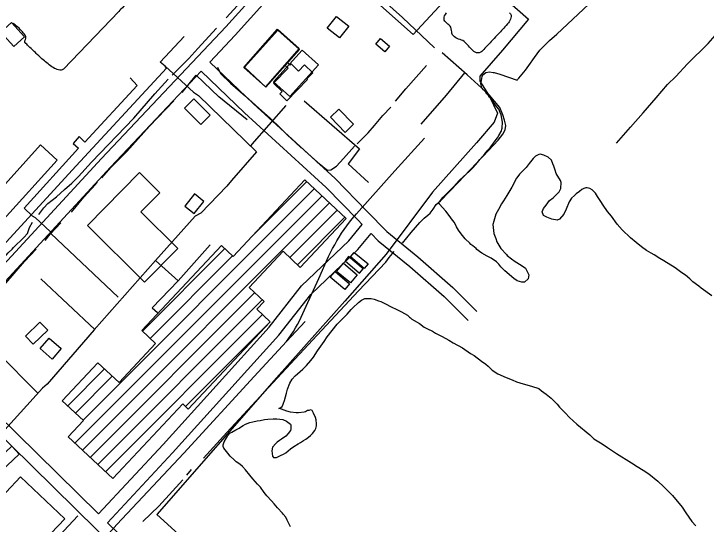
# Model space of a CAD drawing. Extents: x 3355677 to 3393573, y 612928 to 638357.
# Drawn here: x 3384413 to 3386069, y 619851 to 621070 of the extents above; entities that cross this region are included whole.
import ezdxf

# ---------------------------------------------------------------- set-up
doc = ezdxf.new("R2010")
doc.units = 0
for name, color, linetype in [('V-BLDG-OTLN', 7, 'Continuous'), ('V-RAIL-TRAK', 7, 'Continuous'), ('V-ROAD-CNTR', 7, 'Continuous'), ('V-SITE-OTLN', 7, 'Continuous'), ('V-SITE-VEGE', 7, 'Continuous'), ('V-TOPO-SHOR', 7, 'Continuous'), ('V-UTIL-LINE', 7, 'Continuous')]:
    doc.layers.add(name, color=color, linetype=linetype)

msp = doc.modelspace()

# ---------------------------------------------------------------- linework, layer by layer
at = {"layer": 'V-BLDG-OTLN'}
for p, q in [((3384983.8, 620539.9), (3385113.8, 620670)), ((3384578.5, 620099.3), (3385132, 620652.8)), ((3384559.2, 620044.6), (3385150.3, 620635.7)), ((3384577.4, 620027.5), (3385168.5, 620618.6)), ((3385073.2, 620487.9), (3385186.8, 620601.5)), ((3385091.4, 620470.8), (3385205, 620584.4)), ((3384720.6, 620312.1), (3384917.9, 620509.4)), ((3384738.8, 620295), (3384936.1, 620492.3)), ((3384595.7, 620010.4), (3384989.1, 620403.9)), ((3384613.9, 619993.3), (3385007.4, 620386.8)), ((3384632.2, 619976.2), (3385007.7, 620351.8)), ((3384823.7, 620132.4), (3385026, 620334.7)), ((3384542, 620133.5), (3384630.3, 620221.8)), ((3384560.3, 620116.4), (3384648.5, 620204.7))]:
    msp.add_line(p, q, dxfattribs=at)
for points in [[(3385162.8, 621036.4), (3385184.6, 621064.3), (3385214, 621041.4), (3385192.3, 621013.5)], [(3384407.4, 621049.9), (3384438.6, 621015.7), (3384412.9, 620992.2), (3384381.7, 621026.4)], [(3384963, 620942.5), (3385043.6, 621033.6), (3385095.9, 620987.3), (3385015.2, 620896.3)], [(3384964.9, 620942.9), (3385044.9, 621031.7), (3385096.7, 620985.1), (3385015.6, 620895.2)], [(3385290, 621011.6), (3385311.7, 620993), (3385300.3, 620979.7), (3385278.6, 620998.3)], [(3385073.4, 620872.7), (3385141.7, 620948.8), (3385102.4, 620984.1), (3385034.1, 620908)], [(3385034.1, 620905.1), (3385068.9, 620940.9), (3385061.3, 620948.2), (3385067.3, 620954.4), (3385074, 620947.9), (3385076.7, 620950.7), (3385094, 620933.9), (3385108.5, 620948.9), (3385128, 620929.9), (3385113.7, 620915.2), (3385115.3, 620913.7), (3385065.7, 620862.7), (3385049, 620879), (3385054.8, 620885)], [(3384860.6, 620806.2), (3384821.4, 620845.4), (3384843.6, 620867.6), (3384882.8, 620828.3)], [(3385190.3, 620842.7), (3385225.5, 620806.5), (3385205.4, 620787), (3385170.2, 620823.2)], [(3384363.3, 620632.2), (3384476.6, 620757.1), (3384516.9, 620720.5), (3384388.5, 620579), (3384358, 620606.6), (3384373.1, 620623.3)], [(3384588.9, 620564.7), (3384713.9, 620691), (3384762.4, 620643.1), (3384717.2, 620597.5), (3384805.6, 620510), (3384725.7, 620429.3)], [(3385026, 620334.7), (3384830.4, 620126), (3384817.1, 620138.5), (3384649.6, 619959.8), (3384543.1, 620059.7), (3384579.4, 620098.4), (3384528.9, 620145.8), (3384614.2, 620236.9), (3384664.6, 620189.6), (3384751.9, 620282.7), (3384719.1, 620313.4), (3384909.9, 620516.9), (3384937.7, 620490.8), (3385109.5, 620674), (3385208, 620581.7), (3385098.2, 620464.5), (3385057.1, 620503), (3384975.8, 620416.4), (3385011.5, 620383), (3384994.2, 620364.5)], [(3384845.1, 620640.5), (3384821.7, 620611.3), (3384844.5, 620593), (3384867.9, 620622.3)], [(3385205.2, 620480.1), (3385240, 620450.8), (3385248.6, 620461.1), (3385213.8, 620490.4)], [(3385227.2, 620500.3), (3385260.2, 620472.8), (3385251.3, 620462.2), (3385218.3, 620489.7)], [(3385201.6, 620474.7), (3385234.5, 620447.2), (3385218.2, 620427.6), (3385185.2, 620455)], [(3385181.4, 620454.5), (3385216.2, 620425.2), (3385204.7, 620411.6), (3385169.9, 620440.9)], [(3384440.6, 620300.2), (3384475.1, 620334), (3384494, 620314.7), (3384459.5, 620280.9)], [(3384504.6, 620245.5), (3384475.9, 620270.6), (3384497.6, 620295.5), (3384526.3, 620270.5)], [(3384364.6, 619997.1), (3384408, 620037.4), (3384425.9, 620018.1), (3384382.5, 619977.8)]]:
    msp.add_lwpolyline(points, close=True, dxfattribs=at)
at = {"layer": 'V-RAIL-TRAK'}
for points in [[(3385065.6, 620287.6), (3385071.1, 620295.5), (3385076.5, 620303.5), (3385081.7, 620311.6), (3385086.6, 620319.9), (3385091.4, 620328.3), (3385096, 620336.8), (3385100.3, 620345.4), (3385104.5, 620354.1), (3385108.4, 620362.9), (3385112.1, 620371.8), (3385142.3, 620437.7), (3385165.5, 620490.3), (3385170.3, 620499.9), (3385175.3, 620509.4), (3385180.5, 620518.8), (3385185.8, 620528), (3385191.4, 620537.1), (3385197.2, 620546.1), (3385203.2, 620555), (3385209.3, 620563.8), (3385215.7, 620572.4), (3385222.2, 620580.8), (3385232.6, 620592.9), (3385324.5, 620695.3), (3385395.3, 620773.3)], [(3384223, 619381), (3384269.3, 619429.6), (3384300.9, 619463), (3384475.3, 619652.9), (3384633.5, 619821.6), (3384659.2, 619850), (3384819.6, 620021), (3384987.8, 620203.9), (3385065.6, 620287.6), (3385110.1, 620335.5)], [(3383410.6, 618616.3), (3383543.8, 618762.1), (3383571.2, 618791.5), (3383718.2, 618948.9), (3383736.9, 618969.4), (3383858.4, 619104.1), (3384025.8, 619283.8), (3384213.9, 619486.8), (3384325.2, 619609), (3384449.3, 619744.9), (3384476.3, 619774.5), (3384565.9, 619870.6)]]:
    msp.add_lwpolyline(points, dxfattribs=at)
at = {"layer": 'V-ROAD-CNTR'}
for points in [[(3385768.9, 621934.8), (3385473.3, 621600.7), (3385096.5, 621190.8), (3384942.2, 621019.5), (3384881.7, 620955.3)], [(3385010.8, 621140.5), (3384920.2, 621039.8), (3384622.7, 620724.5), (3384304, 620380.1), (3384205, 620271.5)], [(3384881.7, 620955.3), (3384985.3, 620856.2), (3385181.3, 620677.3), (3385257.7, 620598.8), (3385305, 620550.2), (3385379.7, 620490), (3385463, 620416.8), (3385520.9, 620358.9)], [(3384861.1, 620933.5), (3384644.6, 620704.1), (3384326.1, 620359.8), (3384227, 620251.1)], [(3384861.1, 620933.5), (3384964.8, 620834.2), (3385160.5, 620655.8), (3385236.2, 620577.9), (3385246.5, 620567.3)], [(3384615.3, 619875.4), (3384770.1, 620041.5), (3385023.7, 620322.1), (3385101, 620420.2), (3385214.1, 620528.2), (3385246.5, 620567.3)], [(3384636.8, 619854.5), (3384792.2, 620021.2), (3385046.6, 620302.8), (3385123.2, 620399.9), (3385236, 620507.7), (3385267.6, 620545.7)], [(3385267.6, 620545.7), (3385284.8, 620528), (3385360.4, 620467.1), (3385442.4, 620394.9), (3385499.6, 620337.7)], [(3384227, 620251.1), (3384321.8, 620163.2), (3384615.3, 619875.4)], [(3384206.8, 620228.9), (3384301.1, 620141.5), (3384611.6, 619837.1), (3384667.6, 619782.6), (3384657.6, 619766.7), (3384621, 619716.4), (3384560.5, 619648.7), (3384482.3, 619566.3)], [(3384636.8, 619854.5), (3384695.4, 619797.3)]]:
    msp.add_lwpolyline(points, dxfattribs=at)
at = {"layer": 'V-SITE-OTLN'}
for p, q in [((3385148.5, 621216.7), (3385368.2, 621021)), ((3385368.2, 621021), (3385511.3, 621176.3)), ((3385511.3, 621176.3), (3385643.9, 621057.7)), ((3385643.9, 621057.7), (3385581.9, 620984.1)), ((3385581.9, 620984.1), (3385527.4, 620921.7)), ((3385527.4, 620921.7), (3385527.4, 620909.7)), ((3385527.4, 620909.7), (3385549.7, 620874.7)), ((3385549.7, 620874.7), (3385570.3, 620833)), ((3385570.3, 620833), (3385562, 620811.5)), ((3385562, 620811.5), (3385519.4, 620762.3)), ((3385519.4, 620762.3), (3385414.4, 620644.7)), ((3385414.4, 620644.7), (3385303.7, 620496)), ((3385303.7, 620496), (3385204.8, 620383.8)), ((3385204.8, 620383.8), (3385041.7, 620200.8)), ((3385041.7, 620200.8), (3384754.9, 619873.9)), ((3384754.9, 619873.9), (3384879.7, 619761.8))]:
    msp.add_line(p, q, dxfattribs=at)
at = {"layer": 'V-SITE-VEGE'}
for points in [[(3385712, 621021.8), (3385877.6, 621178.3)], [(3385618.9, 620681.8), (3385615.6, 620677.9), (3385604, 620656.7), (3385592.3, 620636), (3385584, 620623.8), (3385579.6, 620616.5), (3385572.4, 620602.6), (3385566.3, 620591.4), (3385561.3, 620575.2), (3385559.1, 620566.9), (3385561.4, 620545.7), (3385565.9, 620534), (3385568.7, 620525.7), (3385577.7, 620510.1), (3385591.1, 620495.1), (3385593.3, 620492.9), (3385603.4, 620485.1), (3385612.3, 620479), (3385626.3, 620470.2), (3385636.9, 620462.4), (3385644.7, 620446.8), (3385643.1, 620437.3), (3385634.7, 620429), (3385628.1, 620428.9), (3385616.9, 620432.8), (3385609.1, 620438.4), (3385587.9, 620456.7), (3385577.8, 620466.1), (3385572.8, 620472.2), (3385567.2, 620477.8), (3385554.9, 620486.6), (3385545.4, 620491.1), (3385532.6, 620498.3), (3385527, 620502.2), (3385520.9, 620507.7), (3385518.6, 620509.9), (3385510.8, 620516), (3385506.4, 620519.4), (3385504.1, 620522.7), (3385492.9, 620532.7), (3385483.4, 620544.4), (3385476.7, 620553.8), (3385471.7, 620561.6), (3385467.2, 620572.2), (3385462.2, 620577.7), (3385454.3, 620588.8), (3385446, 620598.8), (3385431.4, 620615.5), (3385428.1, 620617.7), (3385429.2, 620619.9), (3385435.3, 620627.2), (3385440.3, 620632.8), (3385465.3, 620657.9), (3385478.6, 620671.9), (3385488, 620681.4), (3385503, 620694.8), (3385511.4, 620703.7), (3385522.5, 620714.9), (3385528, 620722.7), (3385539.7, 620736.1), (3385546.9, 620745.1), (3385553, 620751.8), (3385560.2, 620761.3), (3385564.1, 620766.8), (3385569.6, 620774.1), (3385573.5, 620779.7), (3385579.1, 620789.2), (3385581.3, 620797), (3385582.3, 620812), (3385580.6, 620820.4), (3385578.4, 620829.3), (3385576.7, 620834.8), (3385572.8, 620842.6), (3385567.2, 620848.7), (3385559.3, 620859.9), (3385557.7, 620863.2), (3385551, 620871.5), (3385548.7, 620875.4), (3385544.8, 620879.3), (3385542, 620883.2), (3385536.4, 620888.7), (3385532.5, 620893.7), (3385529.7, 620903.2), (3385531.3, 620911), (3385533, 620920.5), (3385535.2, 620924.9), (3385542.4, 620930), (3385550.8, 620931.7), (3385559.7, 620930.6), (3385561.9, 620930.6), (3385575.3, 620926.2), (3385617.1, 620911.8), (3385618.2, 620913.5), (3385621, 620916.9), (3385629.3, 620926.3), (3385637.1, 620935.8), (3385644.9, 620947), (3385658.7, 620966.5), (3385671.5, 620983.8), (3385694.3, 621006.8), (3385712, 621021.8)], [(3386082.7, 620396.9), (3386057.5, 620414.6), (3386051.4, 620419.6), (3386036.9, 620430.2), (3386030.2, 620437.4), (3386019.6, 620446.3), (3386011.2, 620451.8), (3385995, 620463.5), (3385968.2, 620480.1), (3385958.2, 620486.2), (3385944.8, 620494.5), (3385937.5, 620498.4), (3385926.4, 620505), (3385914.7, 620513.4), (3385901.8, 620523.9), (3385887.8, 620535.6), (3385868.3, 620554.4), (3385856, 620567.8), (3385842.6, 620587.2), (3385833.1, 620598.3), (3385822.4, 620613.3), (3385816.8, 620621.7), (3385809, 620633.9), (3385804, 620642.2), (3385796.2, 620650), (3385791.1, 620653.3), (3385784.4, 620655), (3385781.1, 620655), (3385776.6, 620653.3), (3385771.6, 620651.1), (3385766.1, 620646), (3385758.3, 620640.4), (3385754.4, 620636.5), (3385747.2, 620629.8), (3385741.7, 620620.9), (3385733.9, 620603.6), (3385728.4, 620591.9), (3385718.4, 620580.2), (3385712.8, 620577.4), (3385700, 620580.1), (3385687.7, 620584.5), (3385679.9, 620588.4), (3385677.1, 620597.3), (3385679.9, 620605.1), (3385686, 620613.5), (3385694.3, 620624.6), (3385703.2, 620630.8), (3385717.1, 620645.3), (3385721.5, 620653.1), (3385722, 620667.6), (3385720.3, 620672.1), (3385710.3, 620689.3), (3385708, 620697.1), (3385704.6, 620706.6), (3385702.4, 620712.1), (3385699, 620721), (3385691.2, 620727.7), (3385680.6, 620732.7), (3385672.2, 620734.9), (3385668.9, 620734.3), (3385661.1, 620730.4), (3385655, 620724.8), (3385646.1, 620713.1), (3385638.4, 620703.6), (3385626.7, 620691.3), (3385622.8, 620687.4), (3385618.9, 620681.8)], [(3385139.5, 620264.8), (3385143.4, 620270.4), (3385155.6, 620287.1), (3385162.2, 620298.9), (3385186.6, 620329), (3385201.6, 620344.1), (3385210.5, 620352.5), (3385220, 620364.2), (3385223.8, 620368.1), (3385237.7, 620381), (3385244.4, 620386), (3385252.7, 620389.9), (3385267.8, 620390), (3385275, 620388.3), (3385285.1, 620385), (3385291.2, 620382.8), (3385304, 620376.7), (3385314.1, 620371.2), (3385330.8, 620363.4), (3385340.3, 620358.4), (3385354.8, 620350.1), (3385359.3, 620345.7), (3385362.1, 620344), (3385364.9, 620340.7), (3385383.3, 620330.2), (3385394.4, 620321.8), (3385402.8, 620318), (3385414.5, 620311.9), (3385421.8, 620307.4), (3385436.3, 620300.2), (3385446.3, 620294.7), (3385453.6, 620290.8), (3385464.2, 620284.7), (3385485.9, 620272.5), (3385505.5, 620258.7), (3385514.4, 620253.7), (3385531.7, 620240.4), (3385541.7, 620233.7), (3385547.9, 620228.2), (3385555.2, 620221), (3385557.4, 620219.3), (3385570.8, 620209.9), (3385590.9, 620201.6), (3385604.8, 620196), (3385615.4, 620191.1), (3385631, 620186.7), (3385651.6, 620181.1), (3385668.9, 620175.1), (3385675.1, 620169.5), (3385686.2, 620161.8), (3385698.5, 620152.3), (3385713, 620137.9), (3385718.6, 620130.7), (3385731.5, 620116.8), (3385742.1, 620105.7), (3385760, 620090.1), (3385791.2, 620064.6), (3385800.7, 620055.2), (3385820.3, 620043), (3385833.1, 620034.1), (3385854.3, 620020.2), (3385890.6, 619997.5), (3385904, 619988.6), (3385918.5, 619980.3), (3385931.9, 619970.9), (3385953.7, 619953.7), (3385968.2, 619940.4), (3385988.9, 619919.8), (3386011.8, 619891.5), (3386020.2, 619878.1), (3386034.7, 619857.6), (3386044.2, 619847)], [(3385029.7, 619906.9), (3385018.6, 619918.6), (3385011.9, 619926.3), (3385002.9, 619939.1), (3384996.2, 619946.9), (3384985, 619959.1), (3384977.2, 619968), (3384967.1, 619980.8), (3384959.9, 619988.6), (3384953.7, 619994.1), (3384944.8, 620000.2), (3384940.3, 620004.6), (3384930.8, 620013.5), (3384924.7, 620020.8), (3384915.2, 620032.4), (3384913.5, 620036.3), (3384913.5, 620040.8), (3384916.2, 620048), (3384921.8, 620057.5), (3384925.1, 620062.5), (3384929.5, 620068.1), (3384934.6, 620070.9), (3384944, 620076.5), (3384948.5, 620078.8), (3384952.3, 620080.4), (3384955.1, 620082.7), (3384961.2, 620087.1), (3384967.4, 620090), (3384977.9, 620093.9), (3384984.6, 620095.6), (3384995.2, 620097.8), (3385002.4, 620099), (3385013, 620101.2), (3385020.8, 620101.8), (3385033, 620103), (3385042.5, 620103), (3385056.4, 620101.4), (3385065.4, 620097.5), (3385074.9, 620090.3), (3385075.4, 620087.5), (3385075.4, 620079.1), (3385074.9, 620074.7), (3385069.4, 620067.4), (3385063.8, 620061.3), (3385053.2, 620054), (3385048.8, 620050.7), (3385043.2, 620046.7), (3385039.9, 620043.9), (3385032.1, 620035), (3385030.5, 620026.6), (3385031.6, 620013.8), (3385034.4, 620009.9), (3385041.7, 620010.5), (3385052.2, 620015.6), (3385057.8, 620018.4), (3385063.9, 620021.7), (3385075, 620030.7), (3385082.8, 620036.3), (3385092.8, 620043), (3385098.9, 620046.3), (3385105.6, 620050.8), (3385111.2, 620054.2), (3385117.8, 620059.2), (3385122.8, 620063.1), (3385127.3, 620067.6), (3385132.8, 620074.9), (3385135.6, 620079.3), (3385136.7, 620086), (3385136.7, 620090.5), (3385136.1, 620099.9), (3385134.4, 620106.1), (3385129.9, 620116.6), (3385126.6, 620122.2), (3385122.7, 620123.8), (3385118.8, 620122.7), (3385115.4, 620122.2), (3385111, 620119.3), (3385107.6, 620118.8), (3385093.7, 620117.1), (3385088.7, 620117.1), (3385074.8, 620118.7), (3385065.9, 620120.9), (3385053, 620125.9), (3385046.9, 620127.5), (3385050.2, 620128.6), (3385051.9, 620129.8), (3385054.7, 620132), (3385057.4, 620137.6), (3385058, 620139.8), (3385060.2, 620146.5), (3385065.2, 620164.3), (3385067.4, 620173.8), (3385073.4, 620188.3), (3385079, 620197.2), (3385085.6, 620205.1), (3385091.8, 620210.6), (3385104.5, 620221.3), (3385112.9, 620230.2), (3385123.4, 620241.9), (3385129.5, 620249.7), (3385139.5, 620264.8)], [(3385074.5, 619844.6), (3385067.2, 619860.2), (3385063.3, 619867.4), (3385057.1, 619874.7), (3385055.5, 619876.9), (3385043.7, 619889.7), (3385035.9, 619899.7), (3385029.7, 619906.9)]]:
    msp.add_lwpolyline(points, dxfattribs=at)
at = {"layer": 'V-TOPO-SHOR'}
for p, q in [((3384815.7, 620882.7), (3384848.8, 620924)), ((3384827.1, 619968.2), (3384838.4, 619981.4))]:
    msp.add_line(p, q, dxfattribs=at)
for points in [[(3385419.3, 620988.9), (3385342.6, 621061.4), (3385156.5, 621228.7), (3385153.1, 621231.8)], [(3384921.1, 621060.9), (3384956.8, 621099.7), (3384972.8, 621126.2), (3384972.8, 621144.2), (3384963.3, 621160.2), (3384946.2, 621180), (3384932.9, 621194.2)], [(3384698.6, 621109), (3384695.7, 621106.3), (3384693.1, 621103.9), (3384689.8, 621100.9), (3384685.4, 621096.8), (3384682.3, 621094.1), (3384678.5, 621090.6), (3384675.1, 621087.7), (3384672.6, 621085.1), (3384669.2, 621081.6), (3384666.4, 621078.9), (3384664, 621076.5), (3384531.9, 620938.3)], [(3385598.9, 621072.8), (3385601.4, 621070.4), (3385602.9, 621067.4), (3385602.7, 621064), (3385602, 621060.7), (3385601.3, 621057.6), (3385599.8, 621054.4), (3385597.9, 621051.8), (3385595.9, 621049.3), (3385593.6, 621046.4), (3385590.5, 621042.8), (3385587.8, 621039.7), (3385585.1, 621036.6), (3385582.6, 621033.8), (3385579.9, 621030.6), (3385577.1, 621027.8), (3385574.9, 621025.4), (3385571, 621021.4), (3385568.8, 621019.2), (3385565.4, 621015.4), (3385562, 621011.8), (3385558.5, 621008.2), (3385555, 621004.4), (3385552.6, 621001.6), (3385549.3, 620998.1), (3385546.6, 620995.3), (3385543, 620991.5), (3385539.8, 620988.1), (3385536.9, 620985.1), (3385534.8, 620982.9), (3385532.3, 620980.6), (3385529.7, 620978.6), (3385526.4, 620977.3), (3385523.3, 620977.1), (3385519.4, 620977.5), (3385516.2, 620978.9), (3385513.5, 620980.9), (3385511, 620983.1), (3385508.7, 620985.1), (3385505.6, 620988.4), (3385503, 620991), (3385500.2, 620994.1), (3385498, 620996.3), (3385495.5, 620999.2), (3385492.9, 621001.8), (3385490.1, 621004.3), (3385486.9, 621006.5), (3385484.1, 621007.9), (3385480.8, 621008.9), (3385476.9, 621010), (3385473.3, 621011.3), (3385470.6, 621012.9), (3385466.9, 621015.8), (3385464.5, 621018.1), (3385462.7, 621020.6), (3385461, 621024), (3385460.5, 621027.7), (3385459.9, 621030.8), (3385459.1, 621034.7), (3385458.2, 621038.4), (3385456.6, 621041.2), (3385453.7, 621044), (3385451.5, 621046), (3385449.1, 621048), (3385446.8, 621050), (3385444.2, 621052.7), (3385442.7, 621055.6), (3385442.1, 621058.9), (3385442.1, 621062.5), (3385443.4, 621065.7), (3385445.5, 621069.1), (3385448.1, 621072.6)], [(3385996.2, 620920.8), (3386024.4, 620950.7), (3386073.5, 620999.3), (3386141.2, 621076.4)], [(3384531.9, 620938.3), (3384529, 620936.9), (3384526, 620936), (3384523, 620935.9), (3384519.9, 620936.7), (3384516.3, 620937.7), (3384513.1, 620938.7), (3384510.2, 620940), (3384507, 620941.9), (3384504.2, 620943.7), (3384501, 620946.1), (3384497.6, 620948.6), (3384495, 620950.9), (3384491.6, 620953.5), (3384489.1, 620955.5), (3384486, 620958.3), (3384483, 620960.7), (3384480.4, 620962.9), (3384477.7, 620965.1), (3384475, 620967.7), (3384472.6, 620970.1), (3384469, 620973.7), (3384466.8, 620976), (3384464.5, 620978.3), (3384462, 620980.8), (3384459.5, 620983.2), (3384457.2, 620985.2), (3384454.8, 620987.3), (3384451.6, 620990.2), (3384448.9, 620992.7), (3384446, 620995.4), (3384443.8, 620997.7), (3384441.7, 620999.9), (3384439.4, 621003.1), (3384439.6, 621006.2), (3384440.7, 621009.1), (3384441.6, 621012.4), (3384441.5, 621016.4), (3384440.5, 621019.2), (3384438.1, 621022.4), (3384435.6, 621024.8), (3384433.5, 621027.3), (3384430.4, 621030.5), (3384428.4, 621032.9), (3384425.4, 621036.1), (3384422.5, 621038.8), (3384419.7, 621041.1), (3384417.1, 621043.3), (3384414.6, 621045.3), (3384411.6, 621047.6)], [(3384791.6, 620923.7), (3384831.3, 620963.8), (3384853.1, 620987.8), (3384897.5, 621036.3)], [(3385342.4, 620522.1), (3385363.7, 620547.8), (3385384.4, 620571.8), (3385394.4, 620582.6), (3385403.3, 620589.2), (3385409.2, 620594), (3385415.7, 620603.5), (3385423.4, 620614.9), (3385433.5, 620623.3), (3385476.1, 620667.6), (3385548.3, 620744.2), (3385571.9, 620768.8), (3385582.6, 620782.6), (3385588.5, 620793.3), (3385589.6, 620804), (3385587.1, 620816.5), (3385582.9, 620829), (3385575.6, 620846.8), (3385549.9, 620877), (3385497.2, 620925), (3385437.3, 620977.6)], [(3384900.4, 620942.8), (3384907.7, 620928), (3384931.6, 620904.9), (3384967, 620874.1), (3384999.3, 620845.1), (3385026.2, 620821.5), (3385049, 620799), (3385068.7, 620779.5), (3385084.9, 620764.7), (3385101.1, 620749.9)], [(3385326.1, 620862), (3385350.9, 620891.3), (3385400, 620947)], [(3384971.5, 620817), (3384903.3, 620872), (3384848.8, 620924)], [(3385387, 620806.7), (3385448.2, 620875.8), (3385492.1, 620929.4)], [(3385854.5, 620761.2), (3385888.1, 620799.4), (3385918.5, 620834), (3385949.4, 620869.5), (3385976.6, 620901.6), (3385996.2, 620920.8)], [(3384472.7, 620591.3), (3384484.5, 620606.9), (3384494.5, 620617), (3384514.7, 620633.2), (3384534.2, 620650.6), (3384551.4, 620665.6), (3384568, 620681.8), (3384598.7, 620715.9), (3384699.9, 620821.3), (3384750.2, 620879.4), (3384782.1, 620914.1)], [(3384623.4, 620678.6), (3384645.3, 620703.7), (3384683.1, 620741.4), (3384737.6, 620801.9), (3384796.1, 620863)], [(3385234.4, 620760.2), (3385260.4, 620786), (3385275.8, 620803.3), (3385295.9, 620827.3), (3385314.8, 620847.6)], [(3385108.9, 620743.4), (3385139.4, 620716.2), (3385152, 620705.5), (3385160.9, 620698.5), (3385163.9, 620697.3), (3385171.6, 620697.9), (3385184.7, 620706.3), (3385201.9, 620724.9), (3385227.9, 620754.2)], [(3384550.6, 620596.5), (3384580.8, 620632.5), (3384608, 620662.4), (3384613.3, 620669)], [(3384316, 620406.4), (3384345, 620438.1), (3384399.4, 620499.2), (3384408.8, 620508.3), (3384412.4, 620511.8), (3384437.3, 620535.7), (3384445.6, 620545.9), (3384450.8, 620559.6), (3384457.9, 620572.8)], [(3384487.9, 620528.9), (3384500.3, 620543.8), (3384525.8, 620571.4)], [(3384393.9, 620427.1), (3384438.2, 620478.6), (3384466.6, 620508.5)], [(3384866.8, 620008.4), (3384922.4, 620070), (3385022.3, 620177.2), (3385138.3, 620302.4), (3385237.1, 620408.3), (3385302.8, 620477.2), (3385311, 620488), (3385322.9, 620502.3)], [(3384721.8, 619857.5), (3384759.7, 619894), (3384817.1, 619956.9)]]:
    msp.add_lwpolyline(points, dxfattribs=at)
at = {"layer": 'V-UTIL-LINE'}
for p, q in [((3384806.3, 620432.3), (3384882.6, 620518.2)), ((3384606.6, 620316.3), (3384477.9, 620437.6)), ((3384470.6, 620164.2), (3384355.3, 620279.8))]:
    msp.add_line(p, q, dxfattribs=at)
for points in [[(3384184.3, 620296), (3384552.9, 620696.6), (3384778.1, 620940.3), (3384774.9, 620945.8), (3384763.1, 620955.2), (3384820.8, 621016.7)], [(3384774.9, 620945.8), (3384842.8, 620883.5), (3384854.6, 620875.7), (3384993.4, 620740.9), (3384933.4, 620672.3), (3384922.5, 620658.9), (3384860.2, 620594.2), (3384846.9, 620587), (3384751.8, 620481.4), (3384806.3, 620432.3), (3384743.9, 620367.6), (3384756.5, 620356.7)], [(3384691.1, 620917.7), (3384707.9, 620899.2), (3384582.8, 620763.6), (3384569, 620777.2), (3384554.7, 620761), (3384567.9, 620749.2), (3384437.5, 620606.3), (3384456.7, 620587.9), (3384463.9, 620583.8), (3384501.1, 620549.4), (3384501.7, 620545.2), (3384662.6, 620393.4)], [(3385063.3, 620851.8), (3384982.1, 620758.8), (3384979.5, 620754.4)], [(3385107.5, 620862.8), (3385239.5, 620747.8), (3385212.8, 620711.9), (3385261.4, 620667.4)], [(3384751.8, 620481.4), (3384605.4, 620315), (3384492.4, 620185.7), (3384481.5, 620176.2), (3384285.2, 619960.1), (3384377.5, 619873.6), (3384237.2, 619719.8)], [(3384359.4, 619853.9), (3384452.5, 619776.8), (3384535.1, 619863.6), (3384428.6, 619964.1), (3384359.6, 619890.4)]]:
    msp.add_lwpolyline(points, dxfattribs=at)

doc.saveas('drawing.dxf')
